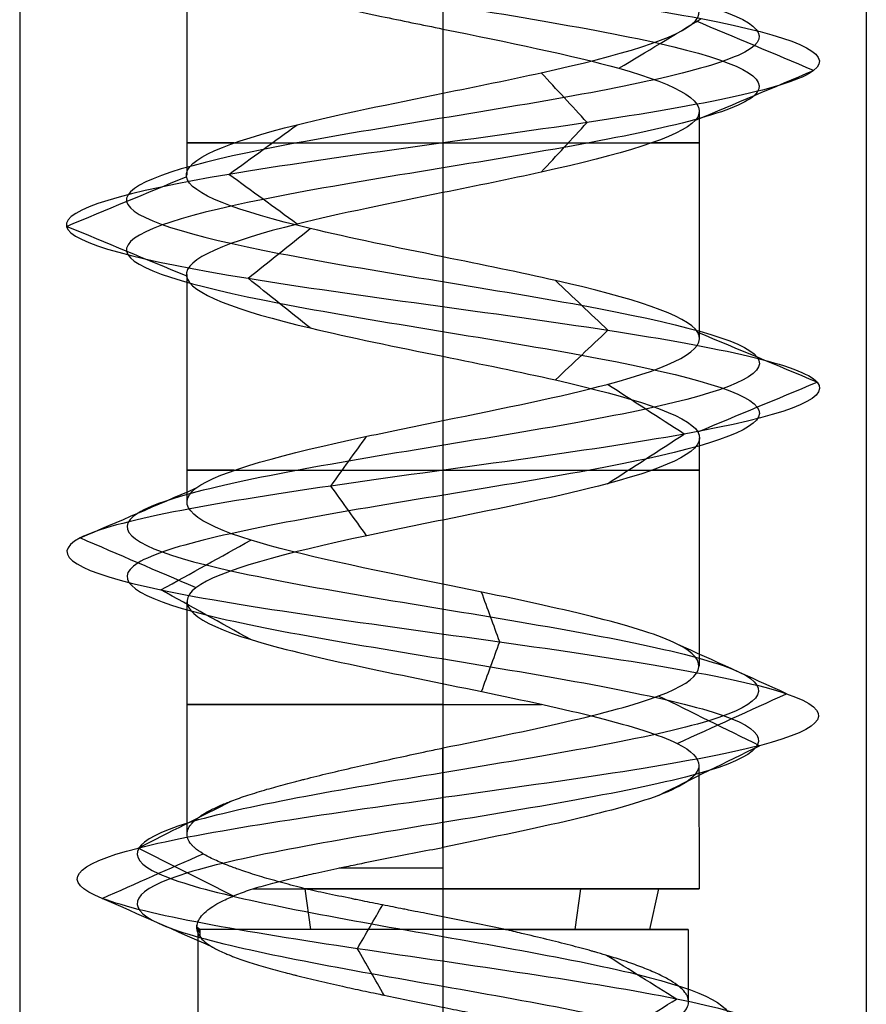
# Model space of a CAD drawing. Header units: millimetres. Extents: x -429 to 422, y -262 to 259.
# Tile 429 of 656: x -134 to -128, y 160 to 167. Entities that reach past the tile are written whole.
import ezdxf

# ---------------------------------------------------------------- set-up
doc = ezdxf.new("R2010")
doc.units = ezdxf.units.MM
doc.layers.add('Default', color=7, linetype='Continuous', true_color=0x000000)

msp = doc.modelspace()

# ---------------------------------------------------------------- linework, layer by layer
at = {"layer": 'Default', "color": 9, "true_color": 0xbebcba}
for p, q in [((-132.9433, 167.5662, 776.8222), (-132.9433, 165.9528, 776.8222)), ((-131.1274, 166.9872, 775.0065), (-131.1274, 165.3738, 775.011)), ((-129.3115, 166.4074, 776.8222), (-129.3115, 164.7942, 776.8222)), ((-132.9433, 165.2483, 776.8222), (-132.9433, 163.6345, 776.8222)), ((-131.1274, 164.6696, 775.011), (-131.1274, 163.0559, 775.0056)), ((-129.3115, 164.0912, 776.8222), (-129.3115, 162.4757, 776.8222)), ((-132.9433, 162.9306, 776.8222), (-132.9433, 161.2877, 776.8222)), ((-131.1274, 162.3501, 775.0063), (-131.1274, 160.8992, 775.0063)), ((-129.3141, 161.7718, 776.8222), (-129.3115, 160.8992, 776.8222)), ((-132.0629, 160.6108, 778.2877), (-132.1045, 160.8992, 778.3528)), ((-130.1919, 160.6108, 775.3567), (-130.1503, 160.8992, 775.2916)), ((-129.6619, 160.6108, 777.7577), (-129.5968, 160.8992, 777.7993)), ((-132.866, 160.6108, 776.8222), (-132.866, 158.8822, 776.8222)), ((-129.3888, 160.6108, 776.8222), (-129.3888, 160.1015, 776.8222))]:
    msp.add_line(p, q, dxfattribs=at)
at = {"layer": 'Default', "color": 9, "true_color": 0xbebcba, "extrusion": (0, -1, 0)}
for centre, radius, start, end in [((-131.1274, 776.8222, -166.1807), 1.8159, 144.57457, 270), ((-131.1274, 776.8222, -166.1807), 1.8159, 270, 35.22391), ((-131.1274, 776.8222, -163.8625), 1.8159, 144.64815, 270), ((-131.1274, 776.8222, -163.8625), 1.8159, 270, 35.45273), ((-131.1274, 776.8222, -162.2048), 1.8159, 90, 292.56747), ((-131.1274, 776.8222, -161.0457), 1.8159, 90, 113.99405), ((-131.1274, 776.8222, -160.6108), 1.7386, 90, 187.73216), ((-131.1274, 776.8222, -160.6108), 1.7386, 284.72045, 90)]:
    msp.add_arc(centre, radius, start, end, dxfattribs=at)
at = {"layer": 'Default', "color": 9, "true_color": 0xbebcba, "extrusion": (0, 1, 0)}
for start, end in [(42.04486, 90), (180, 302.62669), (90, 180)]:
    msp.add_arc((131.1274, 776.8222, 160.8992), 1.8159, start, end, dxfattribs=at)
at = {"layer": 'Default', "color": 9, "true_color": 0xbebcba}
for points, degree in [([(-131.1274, 199.9705, 774.5826), (-130.3832, 199.8479, 774.5826), (-128.9076, 199.6027, 775.3829), (-128.7127, 199.2349, 777.9095), (-130.7298, 198.8671, 779.438), (-133.108, 198.4993, 778.5775), (-133.6769, 198.1315, 776.1114), (-131.9147, 197.7638, 774.2956), (-129.4331, 197.396, 774.7891), (-128.5001, 197.0282, 777.1412), (-129.9688, 196.6604, 779.2017), (-132.4965, 196.2926, 779.0871), (-133.7727, 195.9248, 776.9021), (-132.6308, 195.5571, 774.6442), (-130.1146, 195.1893, 774.3771), (-128.5242, 194.8215, 776.3452), (-129.3134, 194.4537, 778.7493), (-131.7607, 194.0859, 779.3918), (-133.6292, 193.7181, 777.6855), (-133.2107, 193.3503, 775.19), (-130.8879, 192.9826, 774.1865), (-128.784, 192.6148, 775.5923), (-128.8222, 192.247, 778.1223), (-130.9676, 191.8792, 779.4639), (-133.259, 191.5114, 778.3907), (-133.6019, 191.1436, 775.8837), (-131.6828, 190.7759, 774.2346), (-129.256, 190.4081, 774.9508), (-128.5398, 190.0403, 777.3777), (-130.1889, 189.6725, 779.2968), (-132.6959, 189.3047, 778.9539), (-133.7691, 188.9369, 776.6624), (-132.4275, 188.5692, 774.517), (-129.8975, 188.2014, 774.4788), (-128.4917, 187.8336, 776.5827), (-129.4952, 187.4658, 778.9055), (-131.9907, 187.098, 779.324), (-133.697, 186.7302, 777.4556), (-133.0544, 186.3624, 775.0082), (-130.6503, 185.9947, 774.219), (-128.6823, 185.6269, 775.8094), (-128.9493, 185.2591, 778.3256), (-131.2073, 184.8913, 779.4675), (-133.3922, 184.5235, 778.1914), (-133.5069, 184.1557, 775.6636), (-131.4464, 183.788, 774.195), (-129.0943, 183.4202, 775.1279), (-128.6007, 183.0524, 777.6096), (-130.4167, 182.6846, 779.3715), (-132.8824, 182.3168, 778.8032), (-133.7438, 181.949, 776.424), (-132.2136, 181.5813, 774.4088), (-129.6905, 181.2135, 774.5997), (-128.4809, 180.8457, 776.8222), (-129.6905, 180.4779, 779.0447), (-132.2136, 180.1101, 779.2356), (-133.7438, 179.7423, 777.2204), (-132.8824, 179.3745, 774.8413), (-130.4167, 179.0068, 774.2729), (-128.6007, 178.639, 776.0349), (-129.0943, 178.2712, 778.5166), (-131.4464, 177.9034, 779.4494), (-133.5069, 177.5356, 777.9808), (-133.3922, 177.1678, 775.4531), (-131.2073, 176.8001, 774.1769), (-128.9493, 176.4323, 775.3188), (-128.6823, 176.0645, 777.835), (-130.6503, 175.6967, 779.4254), (-133.0544, 175.3289, 778.6362), (-133.697, 174.9611, 776.1889), (-131.9907, 174.5934, 774.3205), (-129.4952, 174.2256, 774.7389), (-128.4917, 173.8578, 777.0617), (-129.8975, 173.49, 779.1656), (-132.4275, 173.1222, 779.1274), (-133.7691, 172.7544, 776.982), (-132.6959, 172.3866, 774.6906), (-130.1889, 172.0189, 774.3477), (-128.5398, 171.6511, 776.2668), (-129.256, 171.2833, 778.6936), (-131.6828, 170.9155, 779.4098), (-133.6019, 170.5477, 777.7607), (-133.259, 170.1799, 775.2537), (-130.9676, 169.8122, 774.1805), (-128.8222, 169.4444, 775.5221), (-128.784, 169.0766, 778.0521), (-130.8879, 168.7088, 779.4579), (-133.2107, 168.341, 778.4544), (-133.6292, 167.9732, 775.9589), (-131.7607, 167.6055, 774.2526), (-129.3134, 167.2377, 774.8952), (-128.5242, 166.8699, 777.2993), (-130.1146, 166.5021, 779.2673), (-132.6308, 166.1343, 779.0003), (-133.7727, 165.7665, 776.7423), (-132.4965, 165.3987, 774.5574), (-129.9688, 165.031, 774.4428), (-128.5001, 164.6632, 776.5032), (-129.4331, 164.2954, 778.8553), (-131.9147, 163.9276, 779.3488), (-133.6769, 163.5598, 777.533), (-133.108, 163.192, 775.067), (-130.7298, 162.8243, 774.2064), (-128.7127, 162.4565, 775.7349), (-128.9076, 162.0887, 778.2615), (-130.3832, 161.8435, 779.0619), (-131.1274, 161.7209, 779.0619)], 3), ([(-131.1274, 199.7939, 774.1563), (-130.2416, 199.6713, 774.1563), (-128.4851, 199.4261, 775.109), (-128.2532, 199.0583, 778.1164), (-130.6542, 198.6906, 779.9359), (-133.4849, 198.3228, 778.9115), (-134.1621, 197.955, 775.9761), (-132.0645, 197.5872, 773.8148), (-129.1107, 197.2194, 774.4022), (-128.0001, 196.8516, 777.202), (-129.7484, 196.4839, 779.6545), (-132.7571, 196.1161, 779.5181), (-134.2761, 195.7483, 776.9174), (-132.9169, 195.3805, 774.2297), (-129.9219, 195.0127, 773.9118), (-128.0288, 194.6449, 776.2544), (-128.9682, 194.2772, 779.116), (-131.8813, 193.9094, 779.8809), (-134.1053, 193.5416, 777.8498), (-133.6072, 193.1738, 774.8794), (-130.8423, 192.806, 773.6849), (-128.338, 192.4382, 775.3582), (-128.3835, 192.0704, 778.3698), (-130.9372, 191.7027, 779.9667), (-133.6647, 191.3349, 778.6892), (-134.0729, 190.9671, 775.7051), (-131.7886, 190.5993, 773.7422), (-128.8999, 190.2315, 774.5947), (-128.0474, 189.8637, 777.4834), (-130.0103, 189.496, 779.7677), (-132.9944, 189.1282, 779.3595), (-134.2718, 188.7604, 776.632), (-132.6749, 188.3926, 774.0783), (-129.6634, 188.0248, 774.0329), (-127.9901, 187.657, 776.5371), (-129.1846, 187.2893, 779.302), (-132.155, 186.9215, 779.8001), (-134.186, 186.5537, 777.5761), (-133.4212, 186.1859, 774.663), (-130.5596, 185.8181, 773.7236), (-128.217, 185.4503, 775.6167), (-128.5348, 185.0825, 778.6117), (-131.2225, 184.7148, 779.971), (-133.8233, 184.347, 778.4519), (-133.9597, 183.9792, 775.4432), (-131.5071, 183.6114, 773.695), (-128.7074, 183.2436, 774.8054), (-128.1198, 182.8758, 777.7594), (-130.2815, 182.5081, 779.8567), (-133.2164, 182.1403, 779.1802), (-134.2417, 181.7725, 776.3482), (-132.4203, 181.4047, 773.9496), (-129.417, 181.0369, 774.1768), (-127.9772, 180.6691, 776.8222), (-129.417, 180.3014, 779.4676), (-132.4203, 179.9336, 779.6949), (-134.2417, 179.5658, 777.2962), (-133.2164, 179.198, 774.4643), (-130.2815, 178.8302, 773.7877), (-128.1198, 178.4624, 775.885), (-128.7074, 178.0946, 778.839), (-131.5071, 177.7269, 779.9494), (-133.9597, 177.3591, 778.2013), (-133.8233, 176.9913, 775.1925), (-131.2225, 176.6235, 773.6735), (-128.5348, 176.2557, 775.0327), (-128.217, 175.8879, 778.0277), (-130.5596, 175.5202, 779.9208), (-133.4212, 175.1524, 778.9814), (-134.186, 174.7846, 776.0683), (-132.155, 174.4168, 773.8443), (-129.1846, 174.049, 774.3424), (-127.9901, 173.6812, 777.1073), (-129.6634, 173.3134, 779.6116), (-132.6749, 172.9457, 779.5661), (-134.2718, 172.5779, 777.0124), (-132.9944, 172.2101, 774.2849), (-130.0103, 171.8423, 773.8767), (-128.0474, 171.4745, 776.161), (-128.8999, 171.1067, 779.0497), (-131.7886, 170.739, 779.9022), (-134.0729, 170.3712, 777.9393), (-133.6647, 170.0034, 774.9552), (-130.9372, 169.6356, 773.6778), (-128.3835, 169.2678, 775.2747), (-128.338, 168.9, 778.2862), (-130.8423, 168.5323, 779.9595), (-133.6072, 168.1645, 778.765), (-134.1053, 167.7967, 775.7946), (-131.8813, 167.4289, 773.7636), (-128.9682, 167.0611, 774.5284), (-128.0288, 166.6933, 777.3901), (-129.9219, 166.3255, 779.7326), (-132.9169, 165.9578, 779.4148), (-134.2761, 165.59, 776.7271), (-132.7571, 165.2222, 774.1263), (-129.7484, 164.8544, 773.9899), (-128.0001, 164.4866, 776.4425), (-129.1107, 164.1188, 779.2422), (-132.0645, 163.7511, 779.8297), (-134.1621, 163.3833, 777.6683), (-133.4849, 163.0155, 774.7329), (-130.6542, 162.6477, 773.7086), (-128.2532, 162.2799, 775.528), (-128.4851, 161.9121, 778.5354), (-130.2416, 161.6669, 779.4881), (-131.1274, 161.5444, 779.4881)], 3), ([(-131.1274, 199.6174, 774.5826), (-130.3832, 199.4948, 774.5826), (-128.9076, 199.2496, 775.3829), (-128.7127, 198.8818, 777.9095), (-130.7299, 198.514, 779.438), (-133.108, 198.1462, 778.5775), (-133.6769, 197.7784, 776.1114), (-131.9146, 197.4107, 774.2956), (-129.4331, 197.0429, 774.7891), (-128.5002, 196.6751, 777.1412), (-129.9689, 196.3073, 779.2016), (-132.4965, 195.9395, 779.087), (-133.7727, 195.5717, 776.9021), (-132.6308, 195.2039, 774.6442), (-130.1146, 194.8362, 774.3772), (-128.5242, 194.4684, 776.3452), (-129.3134, 194.1006, 778.7492), (-131.7607, 193.7328, 779.3918), (-133.6291, 193.365, 777.6855), (-133.2107, 192.9972, 775.1901), (-130.8879, 192.6295, 774.1866), (-128.784, 192.2617, 775.5923), (-128.8222, 191.8939, 778.1223), (-130.9676, 191.5261, 779.4639), (-133.259, 191.1583, 778.3907), (-133.6019, 190.7905, 775.8838), (-131.6828, 190.4228, 774.2347), (-129.256, 190.055, 774.9509), (-128.5398, 189.6872, 777.3777), (-130.1889, 189.3194, 779.2967), (-132.6959, 188.9516, 778.9538), (-133.7691, 188.5838, 776.6624), (-132.4275, 188.216, 774.5171), (-129.8975, 187.8483, 774.4789), (-128.4918, 187.4805, 776.5827), (-129.4952, 187.1127, 778.9055), (-131.9907, 186.7449, 779.3239), (-133.697, 186.3771, 777.4556), (-133.0544, 186.0093, 775.0082), (-130.6503, 185.6416, 774.2191), (-128.6823, 185.2738, 775.8094), (-128.9494, 184.906, 778.3256), (-131.2073, 184.5382, 779.4675), (-133.3922, 184.1704, 778.1913), (-133.5068, 183.8026, 775.6637), (-131.4464, 183.4348, 774.195), (-129.0944, 183.0671, 775.1279), (-128.6007, 182.6993, 777.6096), (-130.4167, 182.3315, 779.3715), (-132.8823, 181.9637, 778.8031), (-133.7438, 181.5959, 776.424), (-132.2135, 181.2281, 774.4089), (-129.6905, 180.8604, 774.5998), (-128.4809, 180.4926, 776.8222), (-129.6905, 180.1248, 779.0447), (-132.2135, 179.757, 779.2356), (-133.7438, 179.3892, 777.2204), (-132.8823, 179.0214, 774.8413), (-130.4167, 178.6537, 774.2729), (-128.6007, 178.2859, 776.0349), (-129.0944, 177.9181, 778.5165), (-131.4464, 177.5503, 779.4494), (-133.5068, 177.1825, 777.9808), (-133.3922, 176.8147, 775.4531), (-131.2073, 176.4469, 774.1769), (-128.9494, 176.0792, 775.3188), (-128.6823, 175.7114, 777.835), (-130.6503, 175.3436, 779.4254), (-133.0544, 174.9758, 778.6362), (-133.697, 174.608, 776.1889), (-131.9907, 174.2402, 774.3205), (-129.4952, 173.8725, 774.7389), (-128.4918, 173.5047, 777.0617), (-129.8975, 173.1369, 779.1656), (-132.4275, 172.7691, 779.1274), (-133.7691, 172.4013, 776.982), (-132.6959, 172.0335, 774.6906), (-130.1889, 171.6658, 774.3477), (-128.5398, 171.298, 776.2668), (-129.256, 170.9302, 778.6936), (-131.6828, 170.5624, 779.4098), (-133.6019, 170.1946, 777.7607), (-133.259, 169.8268, 775.2537), (-130.9676, 169.459, 774.1805), (-128.8222, 169.0913, 775.5221), (-128.784, 168.7235, 778.0521), (-130.8879, 168.3557, 779.4579), (-133.2107, 167.9879, 778.4544), (-133.6291, 167.6201, 775.9589), (-131.7607, 167.2523, 774.2526), (-129.3134, 166.8846, 774.8952), (-128.5242, 166.5168, 777.2993), (-130.1146, 166.149, 779.2673), (-132.6308, 165.7812, 779.0002), (-133.7727, 165.4134, 776.7423), (-132.4965, 165.0456, 774.5574), (-129.9689, 164.6779, 774.4428), (-128.5002, 164.3101, 776.5032), (-129.4331, 163.9423, 778.8553), (-131.9146, 163.5745, 779.3488), (-133.6769, 163.2067, 777.533), (-133.108, 162.8389, 775.067), (-130.7299, 162.4711, 774.2064), (-128.7127, 162.1034, 775.7349), (-128.9076, 161.7356, 778.2615), (-130.3832, 161.4904, 779.0618), (-131.1274, 161.3678, 779.0618)], 3), ([(-131.1274, 168.1467, 778.6381), (-131.1274, 167.3397, 778.6381), (-131.1274, 166.5327, 778.6381)], 2), ([(-129.8807, 166.709, 775.4978), (-129.6862, 166.8264, 775.2912), (-129.4916, 166.9438, 775.0845), (-129.2971, 167.0611, 774.8779)], 3), ([(-128.5009, 166.6933, 777.3035), (-128.7802, 166.8108, 777.2524), (-129.0595, 166.9282, 777.2012), (-129.3389, 167.0456, 777.15)], 3), ([(-130.1055, 166.3255, 779.2892), (-130.214, 166.4427, 779.0274), (-130.3224, 166.5599, 778.7656), (-130.4308, 166.6771, 778.5038)], 3), ([(-129.3376, 166.3415, 777.1502), (-129.0587, 166.4588, 777.2013), (-128.7798, 166.5761, 777.2524), (-128.5009, 166.6933, 777.3035)], 3), ([(-132.6443, 165.9578, 779.0198), (-132.4834, 166.0749, 778.7868), (-132.3226, 166.1919, 778.5537), (-132.1617, 166.309, 778.3207)], 3), ([(-130.4307, 165.9742, 778.5042), (-130.3223, 166.0913, 778.7659), (-130.2139, 166.2084, 779.0275), (-130.1055, 166.3255, 779.2892)], 3), ([(-132.1618, 165.6065, 778.3208), (-132.3226, 165.7236, 778.5538), (-132.4834, 165.8407, 778.7868), (-132.6443, 165.9578, 779.0198)], 3), ([(-133.7964, 165.59, 776.7416), (-133.5134, 165.7071, 776.7501), (-133.2303, 165.8242, 776.7587), (-132.9472, 165.9413, 776.7672)], 3), ([(-131.1274, 165.8286, 778.6381), (-131.1274, 165.0216, 778.6381), (-131.1274, 164.2146, 778.6381)], 2), ([(-132.9473, 165.2387, 776.7672), (-133.2303, 165.3558, 776.7587), (-133.5134, 165.4729, 776.7501), (-133.7964, 165.59, 776.7416)], 3), ([(-132.5088, 165.2222, 774.5371), (-132.3623, 165.3393, 774.7794), (-132.2158, 165.4565, 775.0218), (-132.0692, 165.5736, 775.2642)], 3), ([(-132.0692, 164.8708, 775.2642), (-132.2158, 164.9879, 775.0218), (-132.3623, 165.1051, 774.7794), (-132.5088, 165.2222, 774.5371)], 3), ([(-129.9584, 164.8544, 774.4214), (-130.0825, 164.9716, 774.6761), (-130.2065, 165.0887, 774.9308), (-130.3305, 165.2059, 775.1855)], 3), ([(-130.3305, 164.5029, 775.1856), (-130.2065, 164.6201, 774.9309), (-130.0825, 164.7373, 774.6761), (-129.9584, 164.8544, 774.4214)], 3), ([(-128.4766, 164.4866, 776.5003), (-128.7579, 164.6038, 776.5345), (-129.0391, 164.721, 776.5686), (-129.3204, 164.8381, 776.6028)], 3), ([(-129.3205, 164.1351, 776.6028), (-129.0392, 164.2523, 776.5687), (-128.7579, 164.3694, 776.5345), (-128.4766, 164.4866, 776.5003)], 3), ([(-129.4179, 164.1188, 778.8735), (-129.5993, 164.236, 778.6558), (-129.7807, 164.3532, 778.4381), (-129.9621, 164.4704, 778.2204)], 3), ([(-131.9218, 163.7511, 779.3715), (-131.8375, 163.8683, 779.101), (-131.7531, 163.9855, 778.8304), (-131.6688, 164.1027, 778.5598)], 3), ([(-129.9622, 163.7672, 778.2203), (-129.7808, 163.8844, 778.438), (-129.5993, 164.0016, 778.6558), (-129.4179, 164.1188, 778.8735)], 3), ([(-133.6996, 163.3833, 777.5393), (-133.4265, 163.5005, 777.4632), (-133.1535, 163.6177, 777.387), (-132.8804, 163.735, 777.3109)], 3), ([(-131.6688, 163.3994, 778.5596), (-131.7531, 163.5166, 778.8302), (-131.8374, 163.6338, 779.1009), (-131.9218, 163.7511, 779.3715)], 3), ([(-131.1274, 163.5104, 778.6381), (-131.1274, 162.7034, 778.6381), (-131.1274, 161.8964, 778.6381)], 2), ([(-132.8802, 163.0315, 777.3109), (-133.1534, 163.1488, 777.387), (-133.4265, 163.266, 777.4632), (-133.6996, 163.3833, 777.5393)], 3), ([(-133.126, 163.0155, 775.0514), (-132.9138, 163.1327, 775.2395), (-132.7016, 163.25, 775.4275), (-132.4893, 163.3673, 775.6155)], 3), ([(-132.4892, 162.6637, 775.6156), (-132.7015, 162.7809, 775.4275), (-132.9137, 162.8982, 775.2395), (-133.126, 163.0155, 775.0514)], 3), ([(-130.7258, 162.6477, 774.1825), (-130.7685, 162.765, 774.4629), (-130.8111, 162.8823, 774.7432), (-130.8538, 162.9996, 775.0236)], 3), ([(-130.8538, 162.2958, 775.0237), (-130.8111, 162.4131, 774.7433), (-130.7685, 162.5304, 774.4629), (-130.7258, 162.6477, 774.1825)], 3), ([(-128.692, 162.2799, 775.726), (-128.9507, 162.3972, 775.8425), (-129.2094, 162.5145, 775.9589), (-129.4682, 162.6318, 776.0754)], 3), ([(-128.8856, 161.9121, 778.2724), (-129.1238, 162.0295, 778.1183), (-129.362, 162.1468, 777.9642), (-129.6002, 162.2641, 777.8101)], 3), ([(-129.4682, 161.928, 776.0754), (-129.2095, 162.0453, 775.9589), (-128.9507, 162.1626, 775.8425), (-128.692, 162.2799, 775.726)], 3), ([(-129.6002, 161.5601, 777.8101), (-129.362, 161.6775, 777.9642), (-129.1238, 161.7948, 778.1183), (-128.8856, 161.9121, 778.2724)], 3), ([(-131.1274, 161.5444, 779.4881), (-131.1274, 161.7204, 779.0631), (-131.1274, 161.8964, 778.6381)], 2), ([(-131.1274, 156.908, 778.9188), (-130.4518, 157.0269, 778.9334), (-129.0782, 157.2647, 778.2588), (-128.7311, 157.6213, 775.9314), (-130.4878, 157.978, 774.2955), (-132.8771, 158.3346, 774.8216), (-133.8188, 158.6912, 777.1321), (-132.4249, 159.0479, 779.2585), (-129.8358, 159.4045, 779.3195), (-128.2874, 159.7612, 777.184), (-129.1828, 160.1178, 774.6521), (-131.8202, 160.4744, 773.9394), (-133.9431, 160.8311, 775.7362), (-133.659, 161.1877, 778.552), (-131.9864, 161.4255, 779.4735), (-131.1274, 161.5444, 779.4881)], 3), ([(-133.2882, 161.1877, 778.313), (-133.0668, 161.299, 778.1603), (-132.8453, 161.4103, 778.0075), (-132.6239, 161.5216, 777.8547)], 3), ([(-131.1274, 161.1923, 778.6381), (-131.1274, 161.3683, 779.0631), (-131.1274, 161.5444, 779.4881)], 2), ([(-133.5419, 160.8311, 775.906), (-133.304, 160.9363, 775.9963), (-133.066, 161.0415, 776.0865), (-132.8281, 161.1468, 776.1768)], 3), ([(-132.6115, 160.8475, 777.8461), (-132.837, 160.9609, 778.0017), (-133.0626, 161.0743, 778.1574), (-133.2882, 161.1877, 778.313)], 3), ([(-131.1274, 161.1923, 778.6381), (-131.1274, 161.0457, 778.6381), (-131.1274, 160.8992, 778.6381)], 2), ([(-132.7573, 160.4841, 776.2036), (-133.0189, 160.5997, 776.1044), (-133.2804, 160.7154, 776.0052), (-133.5419, 160.8311, 775.906)], 3), ([(-131.7344, 160.4744, 774.3577), (-131.6745, 160.578, 774.6009), (-131.6145, 160.6816, 774.8441), (-131.5546, 160.7852, 775.0873)], 3), ([(-132.8502, 160.5629, 776.5883), (-132.8719, 160.5924, 776.7251), (-132.8775, 160.6218, 776.8651), (-132.8673, 160.6513, 777.0046)], 3), ([(-132.8712, 160.631, 776.7956), (-132.8712, 160.6231, 776.7956), (-132.8712, 160.6151, 776.7956), (-132.8712, 160.6071, 776.7956)], 3), ([(-132.8712, 160.631, 776.7956), (-132.8683, 160.6163, 776.7261), (-132.8613, 160.6016, 776.6568), (-132.8502, 160.5869, 776.5883)], 3), ([(-132.8502, 160.6108, 776.5883), (-132.8502, 160.5948, 776.5883), (-132.8502, 160.5789, 776.5883), (-132.8502, 160.5629, 776.5883)], 3), ([(-131.1274, 160.6108, 778.5608), (-131.1274, 160.0516, 778.5608), (-131.1274, 159.4924, 778.5608)], 2), ([(-131.5436, 160.1445, 775.1322), (-131.6072, 160.2545, 774.874), (-131.6708, 160.3645, 774.6158), (-131.7344, 160.4744, 774.3577)], 3), ([(-129.4731, 160.1178, 774.9553), (-129.6395, 160.2216, 775.1431), (-129.8059, 160.3254, 775.3309), (-129.9723, 160.4291, 775.5187)], 3), ([(-129.9733, 159.8058, 775.5199), (-129.8066, 159.9098, 775.3317), (-129.6398, 160.0138, 775.1435), (-129.4731, 160.1178, 774.9553)], 3)]:
    msp.add_open_spline(points, degree=degree, dxfattribs=at)
at = {"layer": 'Default'}
for points in [[(-134.1274, 195.0648, 776.8222), (-134.1274, 172.5648, 776.8222), (-134.1274, 150.0648, 776.8222)], [(-131.1274, 195.0648, 779.8222), (-131.1274, 172.5648, 779.8222), (-131.1274, 150.0648, 779.8222)], [(-131.1274, 195.0648, 773.8222), (-131.1274, 172.5648, 773.8222), (-131.1274, 150.0648, 773.8222)], [(-128.1274, 195.0648, 776.8222), (-128.1274, 172.5648, 776.8222), (-128.1274, 150.0648, 776.8222)]]:
    msp.add_open_spline(points, degree=2, dxfattribs=at)
at = {"layer": 'Default', "color": 9, "true_color": 0xbebcba}
for points, knots in [([(-131.1274, 168.1467, 778.6381), (-131.6737, 168.0352, 778.6346), (-132.827, 167.8012, 778.0823), (-133.1561, 167.4446, 776.1213), (-132.0233, 167.1696, 775.0873), (-131.2744, 167.0171, 775.005), (-131.1274, 166.9872, 775.0065)], [-16.708333, -16.708333, -16.708333, -16.708333, -14.299639, -11.648583, -8.997526, -8.351683, -8.351683, -8.351683, -8.351683]), ([(-131.1274, 166.5327, 778.6381), (-130.8889, 166.581, 778.6392), (-130.6509, 166.6293, 778.5954), (-130.4323, 166.6776, 778.5047), (-129.8773, 166.8002, 778.2746), (-129.4474, 166.9228, 777.7425), (-129.3391, 167.0454, 777.1514), (-129.2308, 167.168, 776.5604), (-129.444, 167.2906, 775.9104), (-129.8813, 167.4132, 775.4984), (-130.2121, 167.5059, 775.1868), (-130.671, 167.5986, 775.0114), (-131.1274, 167.6914, 775.0065)], [-15.618997, -15.618997, -15.618997, -15.618997, -14.672133, -14.672133, -14.672133, -12.185539, -12.185539, -12.185539, -9.698961, -9.698961, -9.698961, -7.818708, -7.818708, -7.818708, -7.818708]), ([(-131.1274, 166.9872, 775.0065), (-130.671, 166.8945, 775.0114), (-129.6053, 166.6792, 775.4187), (-129.0175, 166.3413, 777.2104), (-130.0466, 166.0478, 778.4843), (-130.8889, 165.8769, 778.6392), (-131.1274, 165.8286, 778.6381)], [-8.351683, -8.351683, -8.351683, -8.351683, -6.346469, -3.695412, -1.044355, 0, 0, 0, 0]), ([(-131.1274, 165.3738, 775.011), (-131.4576, 165.4406, 775.0118), (-131.7881, 165.5074, 775.0981), (-132.0684, 165.5743, 775.2676), (-132.5824, 165.6969, 775.5784), (-132.9273, 165.8195, 776.169), (-132.9455, 165.9421, 776.7694), (-132.9636, 166.0647, 777.3698), (-132.655, 166.1872, 777.9801), (-132.1607, 166.3098, 778.3214), (-131.8613, 166.3841, 778.5281), (-131.4939, 166.4583, 778.6361), (-131.1274, 166.5327, 778.6381)], [-7.796549, -7.796549, -7.796549, -7.796549, -6.441264, -6.441264, -6.441264, -3.955263, -3.955263, -3.955263, -1.46928, -1.46928, -1.46928, 0, 0, 0, 0]), ([(-131.1274, 165.8286, 778.6381), (-131.4939, 165.7542, 778.6361), (-132.4681, 165.5573, 778.3497), (-133.2722, 165.2379, 776.7595), (-132.3943, 164.9259, 775.2564), (-131.4576, 164.7364, 775.0118), (-131.1274, 164.6696, 775.011)], [-16.672198, -16.672198, -16.672198, -16.672198, -15.070127, -12.424469, -9.778811, -8.336384, -8.336384, -8.336384, -8.336384]), ([(-131.1274, 164.2146, 778.6381), (-130.7067, 164.3002, 778.6344), (-130.2841, 164.3856, 778.4885), (-129.9629, 164.4709, 778.2208), (-129.5015, 164.5935, 777.8364), (-129.2493, 164.7161, 777.2007), (-129.3217, 164.8387, 776.6045), (-129.3941, 164.9613, 776.0083), (-129.7911, 165.0839, 775.4515), (-130.3311, 165.2065, 775.1886), (-130.5767, 165.2622, 775.0691), (-130.852, 165.318, 775.0103), (-131.1274, 165.3738, 775.011)], [-15.595245, -15.595245, -15.595245, -15.595245, -13.898328, -13.898328, -13.898328, -11.412725, -11.412725, -11.412725, -8.927088, -8.927088, -8.927088, -7.796549, -7.796549, -7.796549, -7.796549]), ([(-131.1274, 164.6696, 775.011), (-130.852, 164.6138, 775.0103), (-129.9716, 164.4355, 775.1983), (-128.9972, 164.1345, 776.5651), (-129.677, 163.804, 778.2789), (-130.7067, 163.5961, 778.6344), (-131.1274, 163.5104, 778.6381)], [-8.336384, -8.336384, -8.336384, -8.336384, -7.133153, -4.487495, -1.841837, 0, 0, 0, 0]), ([(-131.1274, 163.0559, 775.0056), (-131.6375, 163.1598, 775.0106), (-132.1504, 163.2637, 775.2358), (-132.4878, 163.3676, 775.6168), (-132.886, 163.4902, 776.0664), (-133.0396, 163.6128, 776.733), (-132.8783, 163.7354, 777.3116), (-132.717, 163.8579, 777.8903), (-132.2406, 163.9805, 778.3811), (-131.6671, 164.1031, 778.5599), (-131.4932, 164.1403, 778.614), (-131.3105, 164.1774, 778.6396), (-131.1274, 164.2146, 778.6381)], [-7.804039, -7.804039, -7.804039, -7.804039, -5.698096, -5.698096, -5.698096, -3.212039, -3.212039, -3.212039, -0.725837, -0.725837, -0.725837, 0, 0, 0, 0]), ([(-131.1274, 163.5104, 778.6381), (-131.3105, 163.4733, 778.6396), (-132.0963, 163.3135, 778.5299), (-133.1933, 163.0312, 777.3995), (-132.7323, 162.6634, 775.3998), (-130.8043, 162.2956, 774.7019), (-129.4829, 161.9984, 775.7033), (-129.3129, 161.8238, 776.5652), (-129.3141, 161.7718, 776.8222)], [-16.739226, -16.739226, -16.739226, -16.739226, -15.934456, -13.278713, -10.622971, -7.967228, -5.311485, -4.184629, -4.184629, -4.184629, -4.184629]), ([(-131.1274, 161.8964, 778.6381), (-130.5239, 162.019, 778.6382), (-129.9256, 162.1416, 778.3138), (-129.6001, 162.2642, 777.8102), (-129.2746, 162.3868, 777.3066), (-129.2219, 162.5094, 776.6238), (-129.468, 162.632, 776.0759), (-129.7142, 162.7546, 775.528), (-130.2593, 162.8772, 775.1149), (-130.8531, 162.9998, 775.0247), (-130.9438, 163.0185, 775.011), (-131.0355, 163.0372, 775.0047), (-131.1274, 163.0559, 775.0056)], [-15.63889, -15.63889, -15.63889, -15.63889, -13.154993, -13.154993, -13.154993, -10.669229, -10.669229, -10.669229, -8.183317, -8.183317, -8.183317, -7.804039, -7.804039, -7.804039, -7.804039]), ([(-132.1065, 160.8992, 775.2929), (-132.1604, 160.9134, 775.3294), (-132.2128, 160.9271, 775.3674), (-132.2631, 160.9408, 775.4078), (-132.3144, 160.9548, 775.4492), (-132.3635, 160.9688, 775.4931), (-132.4102, 160.9828, 775.5394), (-132.4557, 160.9965, 775.5846), (-132.499, 161.0102, 775.632), (-132.5397, 161.0238, 775.6817), (-132.557, 161.0297, 775.7027), (-132.5738, 161.0355, 775.7242), (-132.5902, 161.0413, 775.746), (-132.6013, 161.0453, 775.7609), (-132.6123, 161.0492, 775.7759), (-132.623, 161.0532, 775.7912), (-132.629, 161.0554, 775.7997), (-132.6349, 161.0577, 775.8083), (-132.6408, 161.0599, 775.8169), (-132.679, 161.0745, 775.8733), (-132.7139, 161.089, 775.9317), (-132.7452, 161.1035, 775.9917), (-132.7766, 161.118, 776.0518), (-132.8043, 161.1325, 776.1136), (-132.8283, 161.147, 776.1769), (-132.851, 161.1608, 776.237), (-132.8702, 161.1746, 776.2984), (-132.8861, 161.1883, 776.3609), (-132.8924, 161.1939, 776.386), (-132.8982, 161.1994, 776.4112), (-132.9035, 161.205, 776.4366), (-132.9059, 161.2075, 776.4484), (-132.9082, 161.2101, 776.4601), (-132.9104, 161.2127, 776.472), (-132.9222, 161.2264, 776.5351), (-132.9305, 161.24, 776.5987), (-132.9356, 161.2537, 776.6626), (-132.9407, 161.2676, 776.7279), (-132.9425, 161.2816, 776.7934), (-132.9408, 161.2955, 776.8589), (-132.9391, 161.3095, 776.9248), (-132.934, 161.3235, 776.9906), (-132.9255, 161.3376, 777.0561), (-132.9226, 161.3424, 777.0787), (-132.9193, 161.3473, 777.1013), (-132.9155, 161.3521, 777.1238), (-132.9132, 161.3551, 777.1376), (-132.9108, 161.3581, 777.1513), (-132.9082, 161.3611, 777.1651), (-132.9065, 161.363, 777.1738), (-132.9048, 161.3648, 777.1825), (-132.9031, 161.3667, 777.1912), (-132.8899, 161.3808, 777.2559), (-132.8734, 161.3948, 777.3198), (-132.8536, 161.4089, 777.3824), (-132.8338, 161.4228, 777.4449), (-132.8109, 161.4368, 777.5062), (-132.7846, 161.4508, 777.566), (-132.7625, 161.4626, 777.6165), (-132.738, 161.4744, 777.6659), (-132.7113, 161.4862, 777.7141), (-132.6979, 161.4921, 777.7382), (-132.6839, 161.498, 777.7619), (-132.6694, 161.5039, 777.7854), (-132.6592, 161.5081, 777.8017), (-132.6488, 161.5122, 777.8179), (-132.6381, 161.5163, 777.8339), (-132.6335, 161.5181, 777.8408), (-132.6288, 161.5199, 777.8477), (-132.624, 161.5217, 777.8546), (-132.5888, 161.535, 777.9055), (-132.5509, 161.5482, 777.9543), (-132.5105, 161.5615, 778.0009), (-132.468, 161.5754, 778.0501), (-132.4227, 161.5893, 778.0968), (-132.375, 161.6032, 778.1411), (-132.3332, 161.6154, 778.1798), (-132.2895, 161.6276, 778.2166), (-132.2442, 161.6398, 778.2514), (-132.2204, 161.6462, 778.2697), (-132.1961, 161.6526, 778.2874), (-132.1714, 161.659, 778.3045), (-132.1597, 161.6621, 778.3127), (-132.1478, 161.6651, 778.3207), (-132.1358, 161.6682, 778.3286), (-132.1261, 161.6707, 778.3351), (-132.1162, 161.6732, 778.3414), (-132.1063, 161.6757, 778.3477), (-132.051, 161.6896, 778.3828), (-131.9939, 161.7036, 778.415), (-131.9353, 161.7175, 778.4441), (-131.8764, 161.7315, 778.4735), (-131.816, 161.7456, 778.4997), (-131.7543, 161.7596, 778.5227), (-131.7267, 161.7659, 778.5331), (-131.6988, 161.7722, 778.5427), (-131.6706, 161.7785, 778.5517), (-131.655, 161.782, 778.5567), (-131.6394, 161.7855, 778.5615), (-131.6236, 161.789, 778.5661), (-131.5605, 161.803, 778.5845), (-131.4965, 161.817, 778.5995), (-131.432, 161.831, 778.611), (-131.3686, 161.8448, 778.6223), (-131.3047, 161.8585, 778.6301), (-131.2404, 161.8723, 778.6344), (-131.2028, 161.8803, 778.6368), (-131.1651, 161.8884, 778.6381), (-131.1274, 161.8964, 778.6381)], [-6.181307, -6.181307, -6.181307, -6.181307, -5.924028, -5.924028, -5.924028, -5.662736, -5.662736, -5.662736, -5.407884, -5.407884, -5.407884, -5.299659, -5.299659, -5.299659, -5.225807, -5.225807, -5.225807, -5.184377, -5.184377, -5.184377, -4.914555, -4.914555, -4.914555, -4.645658, -4.645658, -4.645658, -4.390152, -4.390152, -4.390152, -4.287338, -4.287338, -4.287338, -4.239657, -4.239657, -4.239657, -3.984911, -3.984911, -3.984911, -3.724871, -3.724871, -3.724871, -3.463029, -3.463029, -3.463029, -3.372455, -3.372455, -3.372455, -3.317001, -3.317001, -3.317001, -3.281809, -3.281809, -3.281809, -3.020125, -3.020125, -3.020125, -2.760403, -2.760403, -2.760403, -2.541529, -2.541529, -2.541529, -2.43206, -2.43206, -2.43206, -2.355698, -2.355698, -2.355698, -2.32245, -2.32245, -2.32245, -2.077141, -2.077141, -2.077141, -1.818817, -1.818817, -1.818817, -1.592223, -1.592223, -1.592223, -1.473045, -1.473045, -1.473045, -1.416164, -1.416164, -1.416164, -1.369629, -1.369629, -1.369629, -1.109637, -1.109637, -1.109637, -0.848334, -0.848334, -0.848334, -0.731118, -0.731118, -0.731118, -0.666047, -0.666047, -0.666047, -0.405323, -0.405323, -0.405323, -0.149658, -0.149658, -0.149658, 0, 0, 0, 0]), ([(-129.3141, 161.7718, 776.8222), (-129.3157, 161.7012, 777.171), (-129.5812, 161.508, 778.127), (-130.5239, 161.3149, 778.6382), (-131.1274, 161.1923, 778.6381)], [-4.184629, -4.184629, -4.184629, -4.184629, -2.655743, 0, 0, 0, 0]), ([(-131.1274, 161.7204, 779.0631), (-131.8494, 161.6015, 779.0485), (-133.2502, 161.3638, 778.2694), (-133.478, 161.0071, 775.9126), (-131.7013, 160.6505, 774.4222), (-129.5125, 160.2938, 775.0242), (-128.781, 159.9372, 777.124), (-130.0668, 159.5806, 778.8792), (-132.1939, 159.2239, 778.8183), (-133.3252, 158.8673, 777.0722), (-132.5474, 158.5106, 775.1938), (-130.6067, 158.154, 774.7782), (-129.4536, 157.8624, 775.8652), (-129.3689, 157.6898, 776.6985), (-129.3954, 157.6359, 776.9516)], [0, 0, 0, 0, 0.966644, 1.933288, 2.899932, 3.866576, 4.833219, 5.799863, 6.766507, 7.733151, 8.699795, 9.666439, 10.633083, 11.070576, 11.070576, 11.070576, 11.070576]), ([(-131.1274, 161.3683, 779.0631), (-131.8494, 161.2494, 779.0485), (-133.2502, 161.0117, 778.2694), (-133.478, 160.655, 775.9126), (-131.7013, 160.2984, 774.4222), (-129.5125, 159.9418, 775.0242), (-128.781, 159.5851, 777.124), (-130.0668, 159.2285, 778.8792), (-132.1939, 158.8718, 778.8183), (-133.3252, 158.5152, 777.0722), (-132.5474, 158.1586, 775.1938), (-130.6067, 157.8019, 774.7782), (-129.4488, 157.5091, 775.8697), (-129.3678, 157.3353, 776.7102), (-129.3972, 157.2802, 776.9687)], [0, 0, 0, 0, 0.966644, 1.933288, 2.899932, 3.866576, 4.833219, 5.799863, 6.766507, 7.733151, 8.699795, 9.666439, 10.633083, 11.080428, 11.080428, 11.080428, 11.080428]), ([(-132.4759, 160.8992, 778.0383), (-132.4364, 160.9105, 778.0816), (-132.3947, 160.9219, 778.1228), (-132.351, 160.9332, 778.1619), (-132.303, 160.9457, 778.2049), (-132.2526, 160.9581, 778.2455), (-132.2002, 160.9706, 778.2834), (-132.1851, 160.9742, 778.2943), (-132.1697, 160.9778, 778.3051), (-132.1543, 160.9815, 778.3156), (-132.1136, 160.9909, 778.3432), (-132.0719, 161.0004, 778.3692), (-132.0292, 161.0099, 778.3935), (-131.9736, 161.0222, 778.4252), (-131.9164, 161.0345, 778.4541), (-131.8578, 161.0469, 778.4801), (-131.8474, 161.0491, 778.4847), (-131.837, 161.0513, 778.4892), (-131.8266, 161.0535, 778.4936), (-131.7857, 161.062, 778.5109), (-131.7443, 161.0706, 778.5266), (-131.7025, 161.0791, 778.5409), (-131.6402, 161.0918, 778.5621), (-131.577, 161.1044, 778.5801), (-131.513, 161.1171, 778.5945), (-131.4493, 161.1297, 778.6089), (-131.3849, 161.1423, 778.6198), (-131.3199, 161.155, 778.6272), (-131.2561, 161.1674, 778.6344), (-131.1919, 161.1798, 778.6381), (-131.1274, 161.1923, 778.6381)], [0, 0, 0, 0, 0.2318, 0.2318, 0.2318, 0.487226, 0.487226, 0.487226, 0.561205, 0.561205, 0.561205, 0.755525, 0.755525, 0.755525, 1.008771, 1.008771, 1.008771, 1.053676, 1.053676, 1.053676, 1.228722, 1.228722, 1.228722, 1.488518, 1.488518, 1.488518, 1.746878, 1.746878, 1.746878, 2.001329, 2.001329, 2.001329, 2.001329]), ([(-132.8673, 160.6513, 777.0046), (-132.8645, 160.6629, 777.0565), (-132.8599, 160.6743, 777.1074), (-132.8532, 160.6857, 777.158), (-132.8448, 160.6998, 777.221), (-132.8331, 160.7139, 777.2836), (-132.8183, 160.728, 777.3454), (-132.8033, 160.7421, 777.4074), (-132.7851, 160.7563, 777.4686), (-132.7636, 160.7703, 777.5287), (-132.7599, 160.7728, 777.5392), (-132.756, 160.7753, 777.5497), (-132.752, 160.7777, 777.5602), (-132.7473, 160.7807, 777.5726), (-132.7425, 160.7836, 777.585), (-132.7375, 160.7865, 777.5973), (-132.7266, 160.7929, 777.6241), (-132.7151, 160.7993, 777.6506), (-132.7029, 160.8056, 777.6768), (-132.6758, 160.8198, 777.7352), (-132.6455, 160.8339, 777.7919), (-132.612, 160.8479, 777.8466), (-132.604, 160.8513, 777.8597), (-132.5958, 160.8546, 777.8726), (-132.5875, 160.8579, 777.8854), (-132.5534, 160.8716, 777.9379), (-132.5162, 160.8853, 777.9885), (-132.4759, 160.8992, 778.0383)], [0, 0, 0, 0, 0.2043, 0.2043, 0.2043, 0.45721, 0.45721, 0.45721, 0.711007, 0.711007, 0.711007, 0.755498, 0.755498, 0.755498, 0.808326, 0.808326, 0.808326, 0.923243, 0.923243, 0.923243, 1.178741, 1.178741, 1.178741, 1.239432, 1.239432, 1.239432, 1.490427, 1.490427, 1.490427, 1.490427]), ([(-130.6856, 160.6108, 775.1407), (-130.7465, 160.6235, 775.1216), (-130.8072, 160.636, 775.1056), (-130.8686, 160.6485, 775.0928), (-130.931, 160.6611, 775.0797), (-130.994, 160.6737, 775.07), (-131.0573, 160.6863, 775.0636), (-131.1202, 160.6988, 775.0572), (-131.1833, 160.7113, 775.0542), (-131.2464, 160.7237, 775.0547), (-131.2723, 160.7288, 775.0548), (-131.2982, 160.7339, 775.0556), (-131.324, 160.739, 775.0569), (-131.3396, 160.7421, 775.0577), (-131.3552, 160.7451, 775.0587), (-131.3708, 160.7482, 775.06), (-131.3831, 160.7506, 775.0609), (-131.3954, 160.7531, 775.062), (-131.4077, 160.7555, 775.0633), (-131.4571, 160.7652, 775.0683), (-131.5063, 160.775, 775.0755), (-131.555, 160.7847, 775.0848), (-131.6032, 160.7943, 775.0941), (-131.6509, 160.8038, 775.1056), (-131.6982, 160.8134, 775.1191), (-131.713, 160.8164, 775.1233), (-131.7278, 160.8194, 775.1277), (-131.7425, 160.8224, 775.1324), (-131.7539, 160.8247, 775.136), (-131.7653, 160.827, 775.1397), (-131.7766, 160.8294, 775.1435), (-131.8368, 160.8417, 775.1638), (-131.8958, 160.8539, 775.1874), (-131.9535, 160.8662, 775.2141), (-132.0051, 160.8771, 775.2379), (-132.0556, 160.888, 775.2642), (-132.1065, 160.8992, 775.2929)], [-1.942116, -1.942116, -1.942116, -1.942116, -1.692357, -1.692357, -1.692357, -1.440121, -1.440121, -1.440121, -1.190179, -1.190179, -1.190179, -1.087809, -1.087809, -1.087809, -1.025997, -1.025997, -1.025997, -0.977145, -0.977145, -0.977145, -0.780579, -0.780579, -0.780579, -0.586428, -0.586428, -0.586428, -0.525408, -0.525408, -0.525408, -0.478054, -0.478054, -0.478054, -0.22688, -0.22688, -0.22688, 0, 0, 0, 0]), ([(-132.8502, 160.6108, 776.5883), (-132.8524, 160.6122, 776.6021), (-132.8545, 160.6135, 776.616), (-132.8564, 160.6149, 776.6298), (-132.8649, 160.6209, 776.6916), (-132.8701, 160.627, 776.7537), (-132.8719, 160.633, 776.816), (-132.8738, 160.6391, 776.8788), (-132.8723, 160.6452, 776.9418), (-132.8673, 160.6513, 777.0046)], [0, 0, 0, 0, 0.0546198, 0.0546198, 0.0546198, 0.2977039, 0.2977039, 0.2977039, 0.5432934, 0.5432934, 0.5432934, 0.5432934]), ([(-131.1274, 159.4924, 778.5608), (-131.092, 159.5009, 778.5587), (-131.0569, 159.5087, 778.5577), (-131.0218, 159.5165, 778.5557), (-131.0008, 159.5212, 778.5545), (-130.9798, 159.5259, 778.5529), (-130.9588, 159.5305, 778.551), (-130.9493, 159.5327, 778.5501), (-130.9398, 159.5348, 778.5491), (-130.9303, 159.5369, 778.5481), (-130.8667, 159.5511, 778.5412), (-130.8037, 159.5653, 778.531), (-130.7417, 159.5795, 778.5174), (-130.6798, 159.5936, 778.5039), (-130.6188, 159.6077, 778.4871), (-130.559, 159.6218, 778.467), (-130.5006, 159.6356, 778.4473), (-130.4433, 159.6493, 778.4245), (-130.3874, 159.6631, 778.3985), (-130.3642, 159.6689, 778.3876), (-130.3412, 159.6746, 778.3762), (-130.3185, 159.6803, 778.3643), (-130.31, 159.6825, 778.3599), (-130.3016, 159.6846, 778.3553), (-130.2932, 159.6867, 778.3507), (-130.2408, 159.7001, 778.322), (-130.19, 159.7135, 778.2903), (-130.1411, 159.7268, 778.2561), (-130.0898, 159.7407, 778.2202), (-130.0406, 159.7547, 778.1815), (-129.9935, 159.7686, 778.1402), (-129.9457, 159.7827, 778.0984), (-129.9002, 159.7969, 778.0539), (-129.857, 159.811, 778.007), (-129.8386, 159.817, 777.987), (-129.8206, 159.8231, 777.9666), (-129.8031, 159.8291, 777.9458), (-129.7948, 159.832, 777.936), (-129.7867, 159.8348, 777.9261), (-129.7786, 159.8377, 777.9161), (-129.771, 159.8404, 777.9066), (-129.7635, 159.843, 777.8971), (-129.7561, 159.8457, 777.8875), (-129.7173, 159.8598, 777.8374), (-129.6812, 159.8738, 777.7853), (-129.648, 159.8878, 777.7317), (-129.6144, 159.902, 777.6775), (-129.5838, 159.9161, 777.6217), (-129.5562, 159.9302, 777.5645), (-129.529, 159.9442, 777.5079), (-129.5048, 159.9581, 777.45), (-129.4837, 159.9721, 777.3909), (-129.4774, 159.9763, 777.3732), (-129.4714, 159.9805, 777.3554), (-129.4657, 159.9847, 777.3374), (-129.4616, 159.9876, 777.3249), (-129.4578, 159.9906, 777.3122), (-129.454, 159.9935, 777.2996), (-129.4513, 159.9957, 777.2902), (-129.4486, 159.9979, 777.2809), (-129.446, 160, 777.2715), (-129.4292, 160.0142, 777.2104), (-129.4158, 160.0283, 777.1485), (-129.4061, 160.0424, 777.0862), (-129.4034, 160.0465, 777.0683), (-129.4009, 160.0505, 777.0504), (-129.3987, 160.0546, 777.0324), (-129.3914, 160.0683, 776.9716), (-129.3875, 160.0819, 776.9103), (-129.387, 160.0956, 776.8489), (-129.3866, 160.1095, 776.7867), (-129.3895, 160.1234, 776.7244), (-129.3958, 160.1373, 776.6623), (-129.3973, 160.1406, 776.6475), (-129.399, 160.1439, 776.6328), (-129.4009, 160.1472, 776.6181), (-129.4022, 160.1495, 776.6075), (-129.4037, 160.1519, 776.597), (-129.4052, 160.1543, 776.5864), (-129.4142, 160.1682, 776.5244), (-129.4265, 160.1821, 776.463), (-129.442, 160.196, 776.4024), (-129.4577, 160.2101, 776.3407), (-129.4766, 160.2242, 776.2799), (-129.4986, 160.2383, 776.2202), (-129.5207, 160.2524, 776.1605), (-129.5459, 160.2666, 776.1019), (-129.5741, 160.2807, 776.0447), (-129.5875, 160.2875, 776.0175), (-129.6017, 160.2942, 775.9906), (-129.6165, 160.301, 775.9641), (-129.6223, 160.3036, 775.9536), (-129.6283, 160.3063, 775.9432), (-129.6343, 160.309, 775.9328), (-129.6666, 160.3232, 775.8777), (-129.7016, 160.3373, 775.8245), (-129.7394, 160.3515, 775.7736), (-129.7767, 160.3655, 775.7233), (-129.8166, 160.3794, 775.6751), (-129.8592, 160.3934, 775.6294), (-129.895, 160.4052, 775.5908), (-129.9328, 160.417, 775.5539), (-129.9723, 160.4288, 775.5189), (-129.9978, 160.4364, 775.4964), (-130.024, 160.444, 775.4746), (-130.0509, 160.4516, 775.4536), (-130.0586, 160.4538, 775.4477), (-130.0662, 160.4559, 775.4418), (-130.074, 160.4581, 775.436), (-130.1229, 160.4718, 775.3993), (-130.1739, 160.4854, 775.3653), (-130.2264, 160.4991, 775.3342), (-130.2802, 160.513, 775.3023), (-130.3357, 160.5269, 775.2733), (-130.3927, 160.5408, 775.2473), (-130.4506, 160.555, 775.2208), (-130.5099, 160.5692, 775.1975), (-130.5705, 160.5833, 775.1772), (-130.6085, 160.5922, 775.1645), (-130.647, 160.6012, 775.153), (-130.6856, 160.6108, 775.1407)], [-6.653449, -6.653449, -6.653449, -6.653449, -6.513058, -6.513058, -6.513058, -6.429349, -6.429349, -6.429349, -6.391313, -6.391313, -6.391313, -6.137733, -6.137733, -6.137733, -5.886174, -5.886174, -5.886174, -5.640958, -5.640958, -5.640958, -5.538896, -5.538896, -5.538896, -5.500902, -5.500902, -5.500902, -5.263064, -5.263064, -5.263064, -5.014072, -5.014072, -5.014072, -4.761019, -4.761019, -4.761019, -4.652772, -4.652772, -4.652772, -4.601784, -4.601784, -4.601784, -4.5536, -4.5536, -4.5536, -4.301916, -4.301916, -4.301916, -4.048844, -4.048844, -4.048844, -3.79923, -3.79923, -3.79923, -3.724416, -3.724416, -3.724416, -3.671869, -3.671869, -3.671869, -3.633196, -3.633196, -3.633196, -3.381521, -3.381521, -3.381521, -3.309576, -3.309576, -3.309576, -3.065413, -3.065413, -3.065413, -2.817494, -2.817494, -2.817494, -2.758607, -2.758607, -2.758607, -2.716171, -2.716171, -2.716171, -2.467194, -2.467194, -2.467194, -2.214079, -2.214079, -2.214079, -1.960596, -1.960596, -1.960596, -1.839775, -1.839775, -1.839775, -1.792091, -1.792091, -1.792091, -1.538864, -1.538864, -1.538864, -1.290075, -1.290075, -1.290075, -1.080262, -1.080262, -1.080262, -0.944641, -0.944641, -0.944641, -0.906214, -0.906214, -0.906214, -0.662832, -0.662832, -0.662832, -0.413887, -0.413887, -0.413887, -0.160345, -0.160345, -0.160345, 0, 0, 0, 0]), ([(-132.8502, 160.5629, 776.5883), (-132.8423, 160.55, 776.5221), (-132.8303, 160.5367, 776.4572), (-132.8146, 160.5234, 776.3933), (-132.7999, 160.511, 776.3335), (-132.7819, 160.4986, 776.2746), (-132.7607, 160.4862, 776.217), (-132.7592, 160.4853, 776.2131), (-132.7578, 160.4845, 776.2092), (-132.7563, 160.4836, 776.2052), (-132.734, 160.4709, 776.1464), (-132.7083, 160.4582, 776.0888), (-132.6793, 160.4454, 776.0328), (-132.6706, 160.4416, 776.016), (-132.6616, 160.4378, 775.9994), (-132.6523, 160.4339, 775.9829), (-132.6462, 160.4314, 775.972), (-132.64, 160.4289, 775.9611), (-132.6336, 160.4264, 775.9504), (-132.6285, 160.4243, 775.9417), (-132.6233, 160.4223, 775.9331), (-132.6181, 160.4203, 775.9246), (-132.585, 160.4075, 775.8708), (-132.549, 160.3948, 775.8189), (-132.5103, 160.3821, 775.7691), (-132.4713, 160.3693, 775.7189), (-132.4296, 160.3565, 775.6707), (-132.3854, 160.3437, 775.6248), (-132.3416, 160.331, 775.5792), (-132.2953, 160.3183, 775.5359), (-132.2468, 160.3056, 775.4951), (-132.2272, 160.3005, 775.4786), (-132.2073, 160.2953, 775.4625), (-132.187, 160.2902, 775.4468), (-132.1798, 160.2884, 775.4412), (-132.1726, 160.2865, 775.4358), (-132.1654, 160.2847, 775.4303), (-132.1143, 160.2719, 775.392), (-132.0613, 160.2591, 775.3565), (-132.0067, 160.2463, 775.3239), (-131.9527, 160.2337, 775.2918), (-131.8972, 160.2211, 775.2626), (-131.8404, 160.2085, 775.2364), (-131.7928, 160.198, 775.2146), (-131.7443, 160.1874, 775.1949), (-131.6949, 160.1769, 775.1775), (-131.6702, 160.1716, 775.1688), (-131.6453, 160.1663, 775.1607), (-131.6203, 160.161, 775.1532), (-131.6053, 160.1579, 775.1488), (-131.5903, 160.1547, 775.1445), (-131.5752, 160.1516, 775.1405), (-131.5661, 160.1497, 775.138), (-131.5569, 160.1477, 775.1356), (-131.5477, 160.1458, 775.1334), (-131.5466, 160.1456, 775.1331), (-131.5455, 160.1454, 775.1328), (-131.5445, 160.1451, 775.1325), (-131.4848, 160.1327, 775.1178), (-131.4245, 160.1203, 775.1066), (-131.3638, 160.108, 775.0987), (-131.3011, 160.0952, 775.0906), (-131.238, 160.0824, 775.086), (-131.1748, 160.0697, 775.0849), (-131.1205, 160.0588, 775.0839), (-131.0662, 160.0478, 775.0855), (-131.0119, 160.0369, 775.0895), (-130.9853, 160.0315, 775.0915), (-130.9587, 160.0261, 775.0941), (-130.9322, 160.0207, 775.0973), (-130.9118, 160.0166, 775.0998), (-130.8915, 160.0125, 775.1026), (-130.8712, 160.0084, 775.1057), (-130.8617, 160.0065, 775.1072), (-130.8523, 160.0045, 775.1087), (-130.8429, 160.0026, 775.1103), (-130.7799, 159.9898, 775.1211), (-130.7177, 159.977, 775.1352), (-130.6563, 159.9642, 775.1524), (-130.5934, 159.9511, 775.1701), (-130.5316, 159.938, 775.1911), (-130.471, 159.9249, 775.2155), (-130.4256, 159.9151, 775.2337), (-130.3809, 159.9053, 775.2538), (-130.3372, 159.8954, 775.2757), (-130.3043, 159.888, 775.2921), (-130.272, 159.8806, 775.3096), (-130.2402, 159.8732, 775.3281), (-130.2314, 159.8712, 775.3332), (-130.2226, 159.8691, 775.3384), (-130.2138, 159.8671, 775.3437), (-130.1601, 159.8544, 775.3763), (-130.1083, 159.8418, 775.4117), (-130.0589, 159.8292, 775.4498), (-130.0296, 159.8217, 775.4723), (-130.0011, 159.8142, 775.4958), (-129.9735, 159.8068, 775.5203), (-129.9265, 159.7941, 775.5618), (-129.8821, 159.7815, 775.6061), (-129.8402, 159.7688, 775.6528), (-129.7989, 159.7563, 775.6989), (-129.7601, 159.7438, 775.7474), (-129.7238, 159.7312, 775.798), (-129.7178, 159.7291, 775.8064), (-129.7119, 159.7271, 775.8148), (-129.706, 159.725, 775.8233), (-129.67, 159.7122, 775.8755), (-129.637, 159.6995, 775.9296), (-129.6068, 159.6868, 775.9852), (-129.5764, 159.6739, 776.0412), (-129.5491, 159.6612, 776.0989), (-129.5247, 159.6484, 776.1578), (-129.5007, 159.6357, 776.2162), (-129.4796, 159.623, 776.2758), (-129.4617, 159.6103, 776.3365), (-129.4565, 159.6067, 776.3539), (-129.4516, 159.603, 776.3715), (-129.447, 159.5994, 776.3891), (-129.4432, 159.5964, 776.4035), (-129.4396, 159.5934, 776.418), (-129.4361, 159.5904, 776.4325), (-129.4336, 159.5883, 776.4429), (-129.4313, 159.5861, 776.4534), (-129.429, 159.5839, 776.4639), (-129.4154, 159.5712, 776.5261), (-129.4051, 159.5584, 776.5888), (-129.3983, 159.5457, 776.6518), (-129.3921, 159.5342, 776.7085), (-129.3888, 159.5227, 776.7653), (-129.3883, 159.5113, 776.8222)], [-10.508396, -10.508396, -10.508396, -10.508396, -10.246469, -10.246469, -10.246469, -10.002915, -10.002915, -10.002915, -9.986273, -9.986273, -9.986273, -9.73667, -9.73667, -9.73667, -9.661722, -9.661722, -9.661722, -9.61222, -9.61222, -9.61222, -9.572445, -9.572445, -9.572445, -9.322541, -9.322541, -9.322541, -9.070289, -9.070289, -9.070289, -8.819501, -8.819501, -8.819501, -8.718054, -8.718054, -8.718054, -8.682181, -8.682181, -8.682181, -8.429738, -8.429738, -8.429738, -8.181445, -8.181445, -8.181445, -7.974116, -7.974116, -7.974116, -7.870464, -7.870464, -7.870464, -7.808662, -7.808662, -7.808662, -7.771138, -7.771138, -7.771138, -7.766718, -7.766718, -7.766718, -7.523811, -7.523811, -7.523811, -7.273287, -7.273287, -7.273287, -7.058029, -7.058029, -7.058029, -6.952257, -6.952257, -6.952257, -6.870989, -6.870989, -6.870989, -6.833167, -6.833167, -6.833167, -6.580523, -6.580523, -6.580523, -6.321881, -6.321881, -6.321881, -6.128024, -6.128024, -6.128024, -5.982551, -5.982551, -5.982551, -5.942016, -5.942016, -5.942016, -5.693867, -5.693867, -5.693867, -5.547605, -5.547605, -5.547605, -5.299187, -5.299187, -5.299187, -5.053267, -5.053267, -5.053267, -5.0124, -5.0124, -5.0124, -4.761531, -4.761531, -4.761531, -4.509, -4.509, -4.509, -4.258756, -4.258756, -4.258756, -4.186636, -4.186636, -4.186636, -4.127585, -4.127585, -4.127585, -4.085109, -4.085109, -4.085109, -3.833581, -3.833581, -3.833581, -3.607988, -3.607988, -3.607988, -3.607988])]:
    msp.add_open_spline(points, degree=3, knots=knots, dxfattribs=at)

doc.saveas('drawing.dxf')
